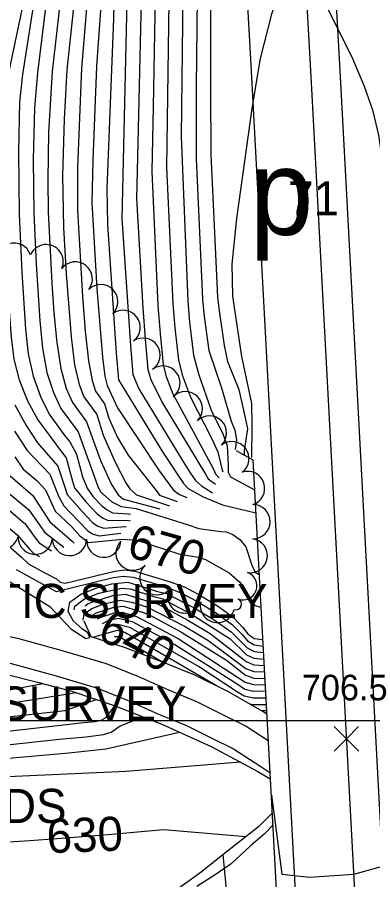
# Model space of a CAD drawing. Extents: x 79600 to 91800, y 75600 to 84400.
# Drawn here: x 86139 to 86346, y 80207 to 80712 of the extents above; entities that cross this region are included whole.
import ezdxf

# ---------------------------------------------------------------- set-up
doc = ezdxf.new("R2010")
doc.units = 0
for name, color, linetype in [('080-085$0$TI_BORDER', 7, 'Continuous'), ('080-090$0$TI_BORDER', 7, 'Continuous'), ('084-085$0$TI_TITLE', 7, 'Continuous'), ('084-090$0$BRIDGE', 7, 'Continuous'), ('084-090$0$INDEX', 7, 'Continuous'), ('084-090$0$INDXLBL', 7, 'Continuous'), ('084-090$0$INTER', 7, 'Continuous'), ('084-090$0$INTERSTATE', 7, 'Continuous'), ('084-090$0$ROAD-NAME', 7, 'Continuous'), ('084-090$0$SPOTMARK', 7, 'Continuous'), ('084-090$0$SPOTS', 7, 'Continuous'), ('084-090$0$TREES', 7, 'Continuous')]:
    doc.layers.add(name, color=color, linetype=linetype)

# ---------------------------------------------------------------- blocks, each defined once
blk = doc.blocks.new('084-090$0$SPOTX')
at = {"layer": '084-090$0$SPOTMARK'}
for p, q in [((-0.37, 0.358), (0.351, -0.358)), ((-0.012, 0), (0.347, 0.358)), ((-0.012, 0), (-0.37, -0.358))]:
    blk.add_line(p, q, dxfattribs=at)

msp = doc.modelspace()

# ---------------------------------------------------------------- linework, layer by layer
at = {"layer": '080-085$0$TI_BORDER'}
msp.add_lwpolyline([(79700, 80300), (86700, 80300), (86700, 75700), (79700, 75700)], close=True, dxfattribs=at)
at = {"layer": '080-090$0$TI_BORDER'}
msp.add_lwpolyline([(84700, 80300), (91700, 80300), (91700, 75700), (84700, 75700)], close=True, dxfattribs=at)
at = {"layer": '084-090$0$BRIDGE'}
for points in [[(86266.58, 80458.17), (86276.36, 80452.7), (86300.78, 80000)], [(86177.56, 80358.32), (86181.66, 80349.26), (86201.64, 80342.66), (86223.96, 80334.23), (86242.25, 80326.7), (86261.95, 80317.01), (86282.91, 80304.87), (86284.38, 80303.98)], [(86012.89, 80335.85), (86019.01, 80341.63), (86040.94, 80340.61), (86065.36, 80338.53), (86089.32, 80335.22), (86109.74, 80331.41), (86130.46, 80327.44), (86151.2, 80322.25), (86170.55, 80317.19), (86195.34, 80308.79), (86223.08, 80297.94), (86251.93, 80284.8), (86279.24, 80270.09), (86286.43, 80265.92)], [(86287.52, 80245.76), (86279.56, 80237.83), (86261.49, 80223.45), (86245.25, 80210.63), (86231.45, 80200.61), (86215.5, 80190.11), (86202.6, 80182.72), (86187.26, 80173.31), (86170.07, 80163.1), (86143.18, 80150.49), (86109.96, 80136.88), (86082.41, 80127.96), (86056.24, 80120.91), (86031.75, 80114.8), (86010.02, 80111.19), (85987.21, 80107.26), (85978.98, 80112.12)]]:
    msp.add_lwpolyline(points, dxfattribs=at)
at = {"layer": '084-090$0$INDEX'}
for points in [[(86202.47, 81316.63), (86209.7, 81308.98), (86212.26, 81306.98), (86214.6, 81304.65), (86216.26, 81301.3), (86229.21, 81030.78), (86233.05, 80904.15), (86232.97, 80854.17), (86235.89, 80775.29), (86234.44, 80641.92), (86238.25, 80545.41), (86239.29, 80533.17)], [(86197.92, 80846.25), (86194.91, 80710.76), (86190.96, 80611.48), (86191.35, 80590.45), (86196.45, 80515.03), (86197.87, 80499.54), (86223.41, 80457.36), (86235.82, 80438.7), (86238.48, 80435.77), (86247.19, 80430.88), (86258.54, 80426.35), (86278.04, 80421.57)], [(86156.78, 80731.87), (86150.35, 80679.09), (86148.66, 80658.73), (86147.93, 80628.34), (86148.24, 80597.03), (86149.62, 80567.07), (86151.72, 80533.94), (86153.35, 80518.06), (86155.94, 80503.83), (86159.72, 80492), (86164.1, 80482.75), (86174.24, 80469.04), (86185.59, 80437.61), (86187.36, 80433.87), (86193.97, 80428.04), (86199.39, 80425.24), (86208.09, 80424.13), (86237.94, 80414.85), (86244.71, 80412.41), (86257.51, 80410.75), (86260.62, 80410.54), (86264.59, 80408.99), (86268.78, 80406.01), (86272.18, 80401.7), (86275.61, 80390.97), (86277.7, 80386.76), (86279.98, 80385.5)], [(86239.29, 80533.17), (86241.71, 80513.83), (86244.79, 80502.32), (86252.03, 80481.72), (86258.78, 80467.82), (86261.33, 80460.81), (86261.9, 80449.43), (86261.97, 80445.44), (86263.23, 80442.66), (86277.31, 80434.99)], [(86137.14, 80454.34), (86142.1, 80447.21), (86150.27, 80440.4), (86155.12, 80435.11), (86158.95, 80426.44), (86160.84, 80422.5), (86170.24, 80413.52), (86175.11, 80408.14), (86180.21, 80404.27), (86200.05, 80406.12), (86208.51, 80405.52), (86233.61, 80397.35), (86244.29, 80395.6), (86248.64, 80394.3), (86262.53, 80386.38), (86268.65, 80380.95), (86272.2, 80375.54), (86274.48, 80370.81), (86277.41, 80367.42), (86281.01, 80366.38)], [(86126.86, 80407.93), (86141.08, 80395.57), (86145.09, 80391.73), (86154.4, 80386.69), (86161.53, 80382.87), (86163.71, 80381.02), (86166.54, 80380.4), (86195.56, 80387.42), (86201.2, 80388.15), (86207.35, 80387.37), (86228.01, 80381.14), (86236.66, 80378.07), (86245.79, 80373.18), (86256.28, 80366.74), (86265.11, 80360.19), (86270.22, 80354.72), (86273.34, 80350.66), (86277.12, 80348.08), (86282.04, 80347.4)], [(86177.1, 80358.81), (86177.79, 80362.42), (86182.2, 80365.68), (86188.61, 80368.19), (86198.85, 80370.48), (86205.57, 80369.33), (86214.76, 80366.46), (86236.39, 80355.27), (86250.03, 80347.11), (86272.21, 80330.5), (86276.83, 80328.74), (86283.06, 80328.42)], [(86182.82, 80348.87), (86197.13, 80353), (86201.51, 80351.78), (86255.39, 80320.24)], [(85621.43, 80275.92), (85880.71, 80293.76), (85987.21, 80297.84), (86026.62, 80300.43), (86046.95, 80304.65), (86091.54, 80309.92), (86153.64, 80321.61)], [(86274.47, 80309.76), (86276.55, 80309.4), (86284.08, 80309.45)], [(86272.12, 80231.91), (86231.05, 80235.37), (86224.13, 80236.07), (86191.5, 80233.09), (86166.91, 80231.12), (86145.93, 80229.6), (86130.64, 80228.55), (86127.14, 80228.31), (86122.64, 80228.88), (86114.14, 80233.28), (86107.52, 80238.33), (86100.16, 80244.9), (86093.17, 80252.22), (86087.64, 80259.54), (86084.59, 80266.11), (86085, 80271.17), (86089.3, 80274.22), (86101.36, 80276.29), (86133.72, 80278.04), (86168.69, 80281.15), (86190.32, 80283.46), (86218.85, 80289.97), (86233.35, 80293.26)]]:
    msp.add_lwpolyline(points, dxfattribs=at)
at = {"layer": '084-090$0$INTER'}
for p, q in [((86237.17, 80310.79), (86237.22, 80310.78)), ((86281.34, 80305.78), (86284.27, 80305.93))]:
    msp.add_line(p, q, dxfattribs=at)
for points in [[(86161.09, 81313.04), (86152.41, 81304.97), (86148.98, 81301.54), (86148.92, 81299.55), (86152.21, 81295.67), (86170.84, 81283.89), (86179.19, 81278.88), (86187.06, 81274.61), (86193.19, 81272.38), (86196.73, 81273.14), (86201.89, 81286.95), (86204.18, 81292.35), (86206.3, 81296.45), (86207.85, 81298.5), (86208.84, 81298.95), (86221.81, 81055.46), (86224.79, 80990.56), (86226.82, 80888.88), (86226, 80856.13), (86228.07, 80776.96), (86225.82, 80623.94), (86229.53, 80544.16), (86230.66, 80529.84)], [(86224.97, 81301), (86223.41, 81268.16), (86236.23, 81010.49), (86242.81, 80795.42), (86244.13, 80758.2), (86243.25, 80671.14), (86243.11, 80628.95), (86246.97, 80546.66), (86247.91, 80536.51)], [(86206.87, 80908.51), (86199.78, 80593.76), (86200.55, 80582.31)], [(86212.43, 80780.3), (86209.02, 80638.25), (86208.37, 80605.67), (86212.09, 80541.65), (86213.41, 80523.17)], [(86220.25, 80778.63), (86218, 80659.28), (86217.17, 80621.44), (86220.81, 80542.9), (86222.04, 80526.5)], [(86251.53, 80771.95), (86251.51, 80668.83), (86251.75, 80631.45), (86255.69, 80547.92), (86256.54, 80539.84)], [(86379.74, 80539.19), (86367.7, 80546.12), (86362.64, 80555.95), (86358.25, 80568.79), (86352.18, 80626.5), (86349.95, 80642.62), (86346.54, 80656.73), (86341.54, 80671.16), (86334.77, 80687.44), (86319.19, 80718.83), (86312.17, 80729.7), (86305.98, 80735.93), (86300.48, 80737.05), (86295.53, 80732.89), (86291.1, 80724.56), (86287.15, 80713.48), (86280.61, 80687.46), (86275.83, 80659.67), (86266.68, 80593.87), (86263.97, 80567.13), (86264.43, 80548.68), (86265.16, 80543.18)], [(86148.83, 80724.56), (86141.73, 80678.14), (86140, 80662.08), (86139.36, 80633.02), (86139.72, 80596.5), (86141.28, 80562.39), (86143.36, 80529.2), (86145.01, 80514.76), (86147.84, 80501.59), (86152.19, 80489.61), (86157.34, 80479.39), (86166.34, 80466.57), (86169.38, 80463.21), (86173.22, 80456.02), (86176.72, 80442.62), (86179.49, 80436.04), (86183.04, 80430.95), (86188.13, 80425.76), (86191.2, 80423.32), (86194.31, 80421.63), (86203.64, 80421.07), (86204.87, 80420.76)], [(86164.37, 80726.47), (86158.98, 80680.03), (86156.95, 80644.32), (86156.46, 80616.47), (86156.76, 80597.55), (86158.9, 80556.03), (86160.07, 80538.68), (86161.7, 80521.36), (86164.04, 80506.07), (86167.25, 80494.38), (86170.85, 80486.11), (86179.09, 80474.87), (86187.34, 80452.16), (86193.78, 80438.12), (86197.67, 80432.16), (86200.65, 80429.54), (86221.97, 80423.89)], [(86179.92, 80726.41), (86176.24, 80681.93), (86173.84, 80623.8), (86173.8, 80598.59), (86176.78, 80548.16), (86178.38, 80527.95), (86180.25, 80510.55), (86182.31, 80499.15), (86184.36, 80492.82), (86189.61, 80485.39), (86192.22, 80477.04), (86197.29, 80465.65), (86203.51, 80455.28), (86219.75, 80434.59), (86221.83, 80431.87), (86232.12, 80428.23)], [(86171.96, 80721.06), (86167.61, 80680.98), (86165.99, 80652.02), (86165.07, 80618.98), (86165.67, 80588.34), (86167.22, 80561.5), (86170.04, 80524.65), (86172.15, 80508.31), (86174.78, 80496.77), (86177.61, 80489.46), (86185.11, 80479.06), (86188.86, 80467.1), (86196.01, 80450.89), (86202.15, 80439.1), (86204.32, 80435.57), (86208.35, 80432.11), (86227.6, 80425.65)], [(86187.42, 80718.59), (86184.87, 80682.88), (86182.73, 80628.09), (86182.22, 80603.24), (86185.14, 80552.9), (86188.35, 80512.79), (86189.84, 80501.54), (86191.12, 80496.18), (86197.22, 80483.09), (86221.72, 80445.92), (86229.84, 80434.87), (86233.51, 80432.25), (86237.75, 80430.61)], [(86141.28, 80716.29), (86133.1, 80677.19), (86131.34, 80665.44), (86130.72, 80626.21), (86131.19, 80595.98), (86132.93, 80557.71), (86133.96, 80539.63), (86135, 80524.46), (86136.67, 80511.47), (86139.74, 80499.35), (86144.66, 80487.23), (86150.58, 80476.03), (86164.53, 80457.38), (86167.12, 80453.73), (86170.94, 80440.18), (86172.09, 80436.24), (86178.72, 80428.03), (86185.23, 80421.07), (86188.42, 80418.59), (86191.71, 80417.14), (86202.74, 80417.33), (86204.79, 80416.93)], [(86200.55, 80582.31), (86204.82, 80519.33), (86206.11, 80502.57), (86209.57, 80494.21), (86234.75, 80452.88), (86239.72, 80445.01), (86242.8, 80440.53), (86246.2, 80437.34), (86252.74, 80433.2)], [(86265.16, 80543.18), (86269.69, 80513.03), (86275.42, 80485.55), (86275.8, 80472.8), (86275.42, 80454.04)], [(86256.54, 80539.84), (86259.52, 80519.45), (86261.57, 80510.09), (86268.1, 80493.74), (86272.11, 80475.44), (86273.25, 80470.7), (86271.29, 80458.15), (86271.17, 80455.55)], [(86247.91, 80536.51), (86250.61, 80516.64), (86257.92, 80494.68), (86263.67, 80475.18), (86265.69, 80469.95), (86266.84, 80464.28), (86265.95, 80458.62)], [(86230.66, 80529.84), (86232.81, 80511.02), (86235.24, 80501.82), (86239.77, 80489.3), (86251.86, 80465.69), (86255.81, 80457.33), (86258.42, 80446.66), (86258.85, 80445.54)], [(86213.41, 80523.17), (86215.01, 80505.4), (86216.73, 80499.57), (86223.24, 80486.12), (86248.56, 80444.19), (86250.22, 80441.46), (86254.41, 80438.44)], [(86222.04, 80526.5), (86223.91, 80508.21), (86225.7, 80501.33), (86229.56, 80491.29), (86253.15, 80447.62), (86254.61, 80444.05), (86256.68, 80442.11)], [(86137.13, 80484.84), (86143.83, 80472.67), (86150.38, 80462.59), (86159.6, 80452.01), (86162.35, 80448.97), (86166.52, 80436.07), (86167.83, 80432.31), (86176.61, 80422.42), (86182.63, 80416.02), (86185.69, 80413.82), (86189.12, 80412.66), (86201.85, 80413.59), (86202.23, 80413.54)], [(86137.07, 80469.31), (86144.4, 80458.09), (86157.56, 80444.31), (86162.88, 80430.86), (86165.75, 80425.6), (86174.66, 80416.61), (86180.04, 80410.94), (86182.95, 80409.04), (86186.53, 80408.17), (86199.2, 80409.65)], [(86134.45, 80443.17), (86147.65, 80431.74), (86157.69, 80416.34), (86170.76, 80405), (86171.91, 80403.74)], [(86113.61, 80440.29), (86143.22, 80415.06), (86149.04, 80406.89), (86151.39, 80404.04), (86158.54, 80399.36)], [(86133.65, 80433.05), (86145.42, 80423.42), (86152.33, 80413.41), (86154.54, 80410.19), (86165.89, 80401.45)], [(86125.24, 80420.01), (86138.71, 80408.59), (86145.76, 80400.36), (86148.24, 80397.88), (86151.52, 80395.98)], [(86137.95, 80388.44), (86161.44, 80375.59), (86194.67, 80383.68), (86200.52, 80384.55), (86206.43, 80383.93), (86225.36, 80378.2), (86234.26, 80374.82), (86243.91, 80369.6), (86255.03, 80362.82), (86264.4, 80356.04), (86269.83, 80350.56), (86273.11, 80346.62), (86277.07, 80344.22), (86282.24, 80343.61)], [(86131.22, 80383.18), (86157.61, 80366.83), (86169.94, 80353.73), (86178.68, 80348.08), (86180.99, 80348.59), (86179.92, 80351.4), (86176.72, 80353.41), (86171.47, 80358.25), (86168.35, 80363.82), (86169.4, 80369.31), (86175.78, 80374.02), (86185.06, 80377.65), (86193.95, 80380), (86203.33, 80380.96), (86220.67, 80375.55), (86225.78, 80374.39), (86242.03, 80366.02), (86253.78, 80358.89), (86263.7, 80351.89), (86272.89, 80342.59), (86277.01, 80340.35), (86282.45, 80339.82)], [(86171.78, 80364.85), (86172.2, 80367.01), (86177.92, 80371.24), (86186.25, 80374.5), (86199.54, 80377.47), (86204.58, 80377.04), (86218.18, 80372.61), (86223.14, 80371.35), (86240.15, 80362.44), (86262.99, 80347.74), (86272.66, 80338.56), (86276.95, 80336.48), (86282.65, 80336.02)], [(86178.37, 80367.21), (86180.06, 80368.46), (86194.48, 80373.2), (86201.93, 80373.97), (86213.65, 80370.24), (86220.5, 80368.32), (86238.27, 80358.85), (86251.28, 80351.04), (86272.43, 80334.53), (86276.89, 80332.61), (86282.86, 80332.22)], [(86183.22, 80362.07), (86184.34, 80362.9), (86195.02, 80366.41), (86200.53, 80366.98), (86209.21, 80364.22), (86215.21, 80362.26), (86234.51, 80351.69), (86260.87, 80335.29), (86271.98, 80326.47), (86276.78, 80324.88), (86283.27, 80324.62)], [(86185.57, 80359.45), (86186.48, 80360.12), (86195.29, 80363.02), (86199.83, 80363.48), (86208.24, 80360.86), (86232.63, 80348.11), (86271.75, 80322.43), (86276.72, 80321.01), (86283.47, 80320.83)], [(86188.47, 80356.76), (86192.16, 80358.73), (86197.82, 80359.99), (86205.76, 80357.92), (86230.75, 80344.53), (86267.06, 80321.42), (86271.52, 80318.4), (86276.66, 80317.14), (86283.65, 80317.45)], [(86190.98, 80354.31), (86193.34, 80355.57), (86197.48, 80356.5), (86204.16, 80354.72), (86245.03, 80331.41), (86266.67, 80317.26), (86271.3, 80314.37), (86276.6, 80313.27), (86283.88, 80313.24)], [(86195.44, 80349.04), (86195.71, 80349.26), (86198.11, 80349.16), (86223.07, 80334.57)], [(85620.03, 80268.85), (85764.21, 80279.84), (85870.05, 80287.2), (85991.66, 80292.38), (86027.69, 80294.96), (86050.32, 80299.24), (86076.62, 80301.36), (86147.86, 80312.4), (86173.04, 80316.34)], [(85703.35, 80203.26), (85705.63, 80209.32), (85706.78, 80214.73), (85707.04, 80219.72), (85706.55, 80224.51), (85705.17, 80229.41), (85698.85, 80240.69), (85682.79, 80260.38), (85681.71, 80262.36), (85681.32, 80264.12), (85682.79, 80266.3), (85770.2, 80274.13), (85867.73, 80281.23), (85973.75, 80285.96), (86021.36, 80288.98), (86049.19, 80292.88), (86076.22, 80294.62), (86133.29, 80302.21), (86166.62, 80305.81), (86184.71, 80312.39)], [(85792.15, 80204.51), (85794.71, 80212.01), (85796.07, 80217.54), (85796.43, 80222), (85794.3, 80231.28), (85791.44, 80237.89), (85787.6, 80246.52), (85785.07, 80255.67), (85786.67, 80263.34), (85794.09, 80268.07), (85804.56, 80270.37), (85860.65, 80274.93), (85973.55, 80280.2), (86036.08, 80284.48), (86048.07, 80286.51), (86075.82, 80287.87), (86126.12, 80292.98), (86177.55, 80298.92), (86184.21, 80299.39), (86187.56, 80300.2), (86190.48, 80301.83), (86195.67, 80308.66)], [(85897.03, 80203.39), (85900.39, 80211.33), (85902.87, 80217.96), (85903.81, 80223.79), (85902.73, 80229.35), (85892.78, 80250.58), (85890.51, 80258.94), (85891.37, 80265.72), (85896.5, 80269.72), (85904.82, 80271.53), (85977.78, 80274.67), (86075.42, 80281.13), (86132.99, 80285.78), (86163.13, 80289.09), (86178.87, 80290.5), (86188.94, 80291.83), (86193.47, 80293.11), (86198.8, 80296.87), (86212.35, 80302.14)], [(86287.13, 80256.38), (86293.15, 80210), (86309.47, 80208.29), (86335.24, 80210), (86350.71, 80214.3), (86367.03, 80218.59), (86379.92, 80221.17), (86385.07, 80232.33), (86394.52, 80261.53)], [(86260.99, 80179.42), (86262.08, 80188.93), (86259.05, 80221.52)]]:
    msp.add_lwpolyline(points, dxfattribs=at)
at = {"layer": '084-090$0$INTERSTATE'}
for points in [[(86269.14, 80791.97), (86275.53, 80676.71), (86288.41, 80436.3), (86311.71, 80000)], [(86303.76, 80792.33), (86310.16, 80677.02), (86323.03, 80436.57), (86346.34, 80000.27)], [(86320.99, 80792.25), (86327.38, 80676.92), (86340.26, 80436.46), (86363.56, 80000.16)], [(85830.63, 80352.04), (85858.66, 80354.17), (85886.13, 80356.44), (85904.36, 80358.17), (85920.16, 80359.41), (85936.41, 80360.81), (85956.57, 80362.27), (85978.35, 80362.95), (86003.41, 80363.67), (86021.76, 80363.38), (86037.86, 80362.9), (86069.07, 80360.99), (86094.72, 80357.08), (86115.78, 80353.18), (86138.69, 80348.16), (86164.16, 80341.16), (86190.49, 80333.3), (86209.43, 80325.85), (86226.94, 80317.93), (86243.77, 80310.89), (86258.65, 80303.55), (86272.47, 80296.65), (86285.22, 80288.41)], [(85831.79, 80336.84), (85859.86, 80338.97), (85887.48, 80341.25), (85905.68, 80342.98), (85921.41, 80344.21), (85937.61, 80345.61), (85957.36, 80347.04), (85978.81, 80347.71), (86003.51, 80348.42), (86021.42, 80348.13), (86037.17, 80347.67), (86067.45, 80345.81), (86092.19, 80342.04), (86112.76, 80338.23), (86135.04, 80333.36), (86159.96, 80326.5), (86185.51, 80318.88), (86203.49, 80311.8), (86220.86, 80303.94), (86237.45, 80297.01), (86251.87, 80289.89), (86264.91, 80283.38), (86280.91, 80273.04), (86286.24, 80269.49)], [(86269.13, 80275.54), (86202.36, 80270.26), (86016.1, 80261.78), (85848.78, 80257.35), (85713.41, 80255.24), (85616.86, 80252.86)], [(86287.9, 80238.78), (86282.85, 80233.54), (86274.73, 80226.51), (86263.57, 80216.06), (86254.21, 80209.63), (86243.47, 80202.89)]]:
    msp.add_lwpolyline(points, dxfattribs=at)
at = {"layer": '084-090$0$TREES'}
for centre, radius, start, end in [((86136.79, 80569.51), 10, 18.1244, 198.1244), ((86155.47, 80568.64), 10, 336.539, 156.539), ((86172.54, 80558.52), 10, 322.1282, 142.1282), ((86187.43, 80545.24), 10, 314.4513, 134.4513), ((86200.5, 80530.15), 10, 307.3579, 127.3579), ((86212.16, 80513.91), 10, 303.9871, 123.9871), ((86223.76, 80497.63), 10, 306.9249, 126.9249), ((86236.85, 80482.57), 10, 315.0803, 135.0803), ((86250.95, 80468.39), 10, 314.585, 134.585), ((86264.05, 80453.33), 10, 307.4828, 127.4828), ((86273.23, 80435.89), 10, 288.0357, 108.0357), ((86276.35, 80416.38), 10, 270.0909, 90.0909), ((86129.51, 80410.26), 10, 165.3594, 345.3594), ((86149.18, 80407.28), 10, 177.4019, 357.4019), ((86169.16, 80406.52), 10, 178.2586, 358.2586), ((86189.14, 80405.57), 10, 176.2863, 356.2863), ((86274.81, 80396.5), 10, 261.0719, 81.0719), ((86206.28, 80397.94), 10, 135.757, 315.757), ((86220.22, 80383.61), 10, 132.6871, 312.6871), ((86270.42, 80378.89), 8.24, 249.8273, 69.8273), ((86236.43, 80372.92), 10, 160.4762, 340.4762), ((86266.46, 80368.1), 3.25, 249.8273, 69.8273), ((86255.59, 80367.32), 10, 166.9312, 346.9312)]:
    msp.add_arc(centre, radius, start, end, dxfattribs=at)

# ---------------------------------------------------------------- block references
at = {"layer": '084-090$0$SPOTS', "xscale": 20, "yscale": 20}
msp.add_blockref('084-090$0$SPOTX', (86331.19, 80289.32), dxfattribs=at)

# ---------------------------------------------------------------- texts
at = {"layer": '084-085$0$TI_TITLE'}
for s, p in [('PRIMARY TRAVERSE : CLEVELAND REGIONAL GEODETIC SURVEY', (85420, 80360)), ('PRECISE LEVELS : CLEVELAND REGIONAL GEODETIC SURVEY', (85420, 80300)), ('MAPPING PREPARED BY PHOTOGRAMMETRIC METHODS', (85420, 80240))]:
    msp.add_text(s, height=20, dxfattribs=at).set_placement(p)
at = {"layer": '084-090$0$INDXLBL'}
for s, rotation, p in [('670', 344.3264, (86201.84, 80396.26)), ('640', 331.8679, (86184.44, 80348.56)), ('630', 2.1203, (86156.12, 80222.32))]:
    msp.add_text(s, height=20, rotation=rotation, dxfattribs=at).set_placement(p)
at = {"layer": '084-090$0$ROAD-NAME'}
for s, height, p in [('p', 50, (86274.51, 80584.31)), ('71', 20, (86296.89, 80595.74))]:
    msp.add_text(s, height=height, dxfattribs=at).set_placement(p)
at = {"layer": '084-090$0$SPOTS'}
msp.add_text('706.5', height=15, dxfattribs=at).set_placement((86304.88, 80311.81))

doc.saveas('drawing.dxf')
